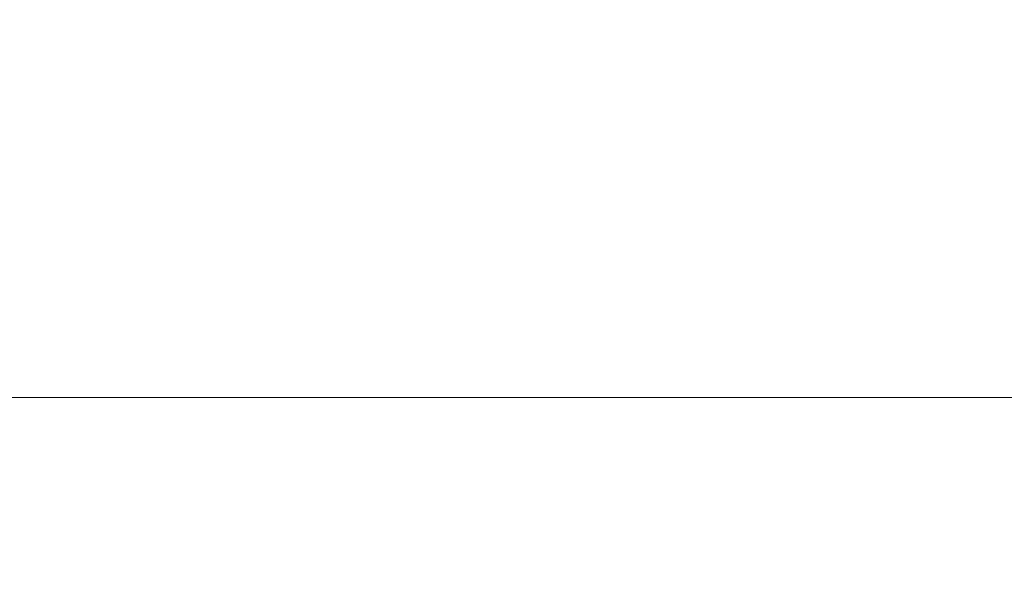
# Model space of a CAD drawing. Header units: inches. Extents: x -434 to -309, y 19 to 75.
# Tile 563 of 656: x -371.01 to -367.1, y 23.73 to 26.01. Entities that reach past the tile are written whole.
import ezdxf

# ---------------------------------------------------------------- set-up
doc = ezdxf.new("R2010")
doc.units = ezdxf.units.IN
doc.header["$MEASUREMENT"] = 0
doc.layers.add('A-FLOR-HRAL', color=1, linetype='Continuous', lineweight=9)
doc.layers.add('A-FLOR-STRS', color=2, linetype='Continuous', lineweight=9)

# ---------------------------------------------------------------- blocks, each defined once
blk = doc.blocks.new('Stair - Stairs-902674-_3D_')
at = {"layer": 'A-FLOR-STRS'}
mesh = blk.add_polyface(dxfattribs=at)
corners = [(-364.5081, 75.0116, 31.3043), (-376.5081, 75.0116, 31.3043), (-376.5081, 19.0116, 31.3043), (-364.5081, 19.0116, 31.3043)]
mesh.append_faces([[corners[k] for k in face] for face in [(2, 3, 0, 1)]])
mesh = blk.add_polyface(dxfattribs=at)
corners = [(-364.5081, 75.0116, 29.3043), (-364.5081, 19.0116, 29.3043), (-376.5081, 19.0116, 29.3043), (-376.5081, 75.0116, 29.3043)]
mesh.append_faces([[corners[k] for k in face] for face in [(2, 3, 0, 1)]])
blk = doc.blocks.new('Railing - Railing-1090966-_3D_')
at = {"layer": 'A-FLOR-HRAL'}
mesh = blk.add_polyface(dxfattribs=at)
corners = [(-431.5081, 24.5116, 46.3242), (-431.5081, 21.5116, 46.3242), (-310.5081, 21.5116, 103.7155), (-310.5081, 24.5116, 103.7155)]
mesh.append_faces([[corners[k] for k in face] for face in [(0, 1, 2, 3)]])
mesh = blk.add_polyface(dxfattribs=at)
corners = [(-431.5081, 24.5116, 44.1106), (-431.5081, 24.5116, 46.3242), (-310.5081, 24.5116, 103.7155), (-310.5081, 24.5116, 101.5019)]
mesh.append_faces([[corners[k] for k in face] for face in [(3, 0, 1, 2)]])
mesh = blk.add_polyface(dxfattribs=at)
corners = [(-431.5081, 21.5116, 44.1106), (-431.5081, 24.5116, 44.1106), (-310.5081, 24.5116, 101.5019), (-310.5081, 21.5116, 101.5019)]
mesh.append_faces([[corners[k] for k in face] for face in [(0, 1, 2, 3)]])

msp = doc.modelspace()

# ---------------------------------------------------------------- block references
at = {"layer": 'A-FLOR-HRAL'}
msp.add_blockref('Railing - Railing-1090966-_3D_', (0, 0), dxfattribs=at)
at = {"layer": 'A-FLOR-STRS'}
msp.add_blockref('Stair - Stairs-902674-_3D_', (0, 0), dxfattribs=at)

doc.saveas('drawing.dxf')
